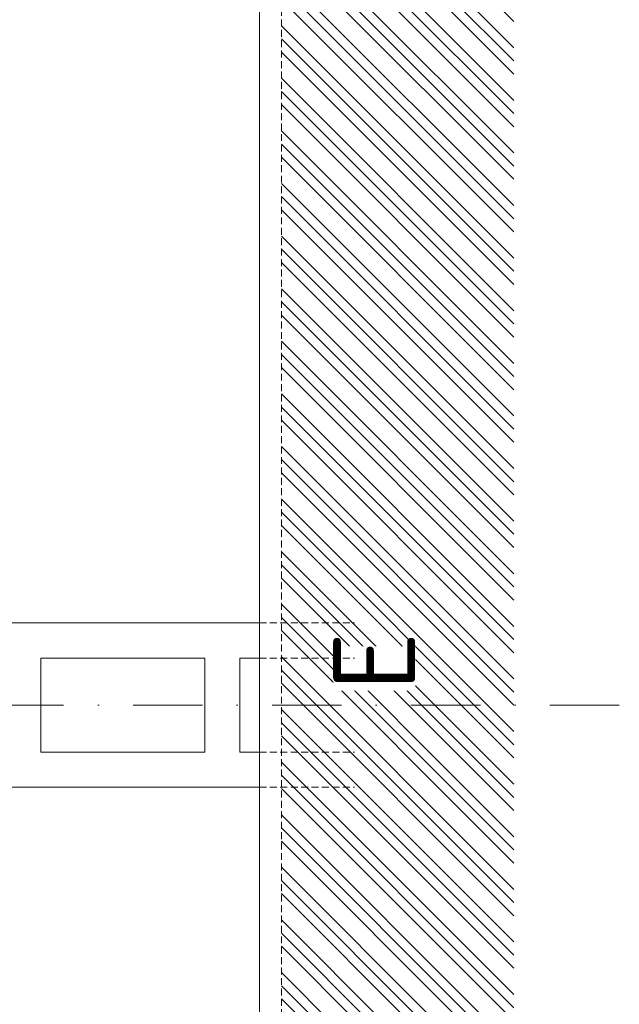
# Model space of a CAD drawing. Header units: millimetres. Extents: x -15830 to 4680139, y -28864 to 2281735.
# Tile 345 of 577: x 130702 to 136184, y 304848 to 313848. Entities that reach past the tile are written whole.
import ezdxf

# ---------------------------------------------------------------- set-up
doc = ezdxf.new("R2010")
doc.units = ezdxf.units.MM
for name, pattern in [('CENTERX2', [101.6, 63.5, -12.7, 12.7, -12.7]), ('DASHDOT', [25.4, 12.7, -6.35, 0, -6.35]), ('HIDDEN', [9.525, 6.35, -3.175])]:
    doc.linetypes.add(name, pattern=pattern)
for name, color, linetype, lineweight in [('A99_N_txt-popis-200', 240, 'Continuous', 5), ('A99_S_kce-pohl', 7, 'Continuous', 5), ('A99_S_kce-rez-sil', 7, 'Continuous', 15), ('A99_S_osy', 1, 'CENTERX2', 5), ('A99_S_sraf', 252, 'Continuous', 9)]:
    doc.layers.add(name, color=color, linetype=linetype, lineweight=lineweight)
doc.styles.add('ad_popis 100', font='isocpeur.ttf', dxfattribs={"height": 200})

msp = doc.modelspace()

# ---------------------------------------------------------------- hatches: boundary and pattern name
at = {"layer": 'A99_S_sraf', "linetype": 'Continuous', "lineweight": 0}
h = msp.add_hatch(dxfattribs=at)
h.set_pattern_fill('ZEM_PUVODNI', color=256, scale=85)
h.set_pattern_definition([(135, (127233.95, 244883.25), (-240.4163, -240.4163), []), (135, (127233.95, 245003.46), (-240.4163, -240.4163), []), (135, (127233.95, 245123.67), (-240.4163, -240.4163), [])])
h.paths.add_polyline_path([(133706.307, 226798.285), (133351.356, 239257.124), (133244.089, 242832.689), (133839.23, 243003.645), (133778.95, 243313.252), (133778.95, 243683.252), (133093.95, 243683.252), (133093.95, 327933.252), (135218.95, 327933.252), (135218.95, 226795.752)])

# ---------------------------------------------------------------- linework, layer by layer
at = {"layer": 'A99_S_kce-pohl'}
for p, q in [((126033.95, 308333.252), (132893.95, 308333.252)), ((130893.95, 308013.252), (130893.95, 307153.252)), ((130893.95, 308013.252), (132393.95, 308013.252)), ((132393.95, 308013.252), (132393.95, 307153.252)), ((132713.95, 308013.252), (132713.95, 307153.252)), ((132713.95, 308013.252), (132893.95, 308013.252)), ((130893.95, 307153.252), (132393.95, 307153.252)), ((132713.95, 307153.252), (132893.95, 307153.252)), ((126033.95, 306833.252), (132893.95, 306833.252))]:
    msp.add_line(p, q, dxfattribs=at)
at = {"layer": 'A99_S_kce-rez-sil', "color": 7, "linetype": 'Continuous', "lineweight": 15}
msp.add_line((132893.949, 271013.252), (132893.95, 327933.252), dxfattribs=at)
at = {"layer": 'A99_S_kce-rez-sil', "color": 7, "linetype": 'HIDDEN', "lineweight": 5, "ltscale": 10}
msp.add_line((133093.95, 243683.252), (133093.95, 327933.252), dxfattribs=at)
for points in [[(132893.95, 308333.252), (133763.95, 308333.252)], [(132893.95, 307153.252), (133763.95, 307153.252)], [(132893.95, 306833.252), (133763.95, 306833.252)]]:
    msp.add_lwpolyline(points, dxfattribs=at)
at = {"layer": 'A99_S_osy', "linetype": 'DASHDOT', "lineweight": 5, "ltscale": 50}
msp.add_lwpolyline([(136183.768, 307583.252), (116163.768, 307583.252)], dxfattribs=at)

# ---------------------------------------------------------------- texts
at = {"layer": 'A99_N_txt-popis-200', "color": 1, "lineweight": 0, "insert": (129583.95, 309748.252), "char_height": 750, "width": 2901.88788, "attachment_point": 1, "rotation": 90, "style": 'ad_popis 100', "bg_fill": 3, "box_fill_scale": 1, "bg_fill_color": 256, "bg_fill_transparency": 0}
msp.add_mtext('hala D', dxfattribs=at)

# ---------------------------------------------------------------- next in the draw order: texts
at = {"layer": 'A99_N_txt-popis-200', "color": 1, "lineweight": 0, "insert": (133568.95, 307713.252), "char_height": 750, "width": 406.22498, "attachment_point": 1, "rotation": 90, "style": 'ad_popis 100', "bg_fill": 3, "box_fill_scale": 1, "bg_fill_color": 256, "bg_fill_transparency": 0}
msp.add_mtext('E', dxfattribs=at)

# ---------------------------------------------------------------- next in the draw order: linework, layer by layer
at = {"layer": 'A99_S_kce-rez-sil', "color": 7, "linetype": 'HIDDEN', "lineweight": 5, "ltscale": 10}
msp.add_lwpolyline([(132893.95, 308013.252), (133763.95, 308013.252)], dxfattribs=at)

doc.saveas('drawing.dxf')
